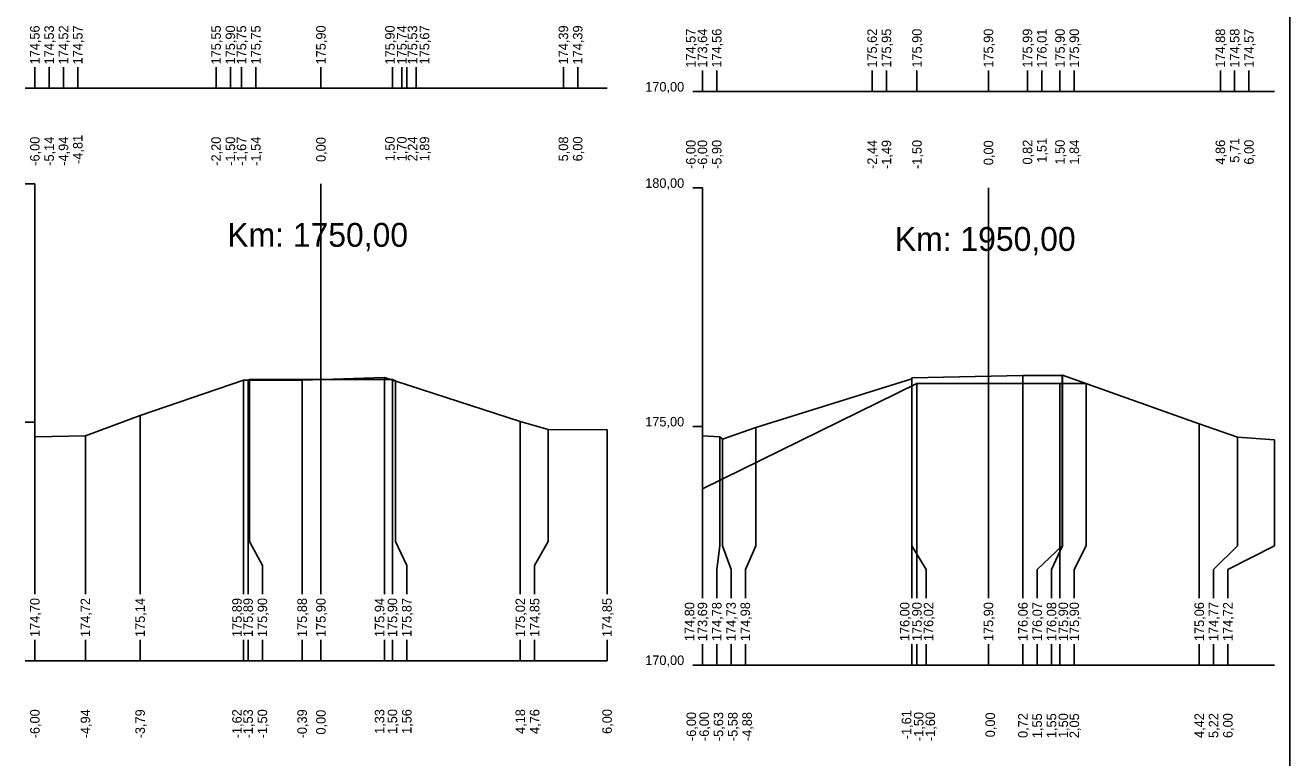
# Model space of a CAD drawing. Extents: x -614174 to -599765, y -1185887 to -1181080.
# Drawn here: x -612592.23 to -612565.71, y -1184237.19 to -1184221.85 of the extents above; entities that cross this region are included whole.
import ezdxf

# ---------------------------------------------------------------- set-up
doc = ezdxf.new("R2010")
doc.units = 0
for name, color, linetype in [('11', 7, 'Continuous'), ('16', 7, 'Continuous'), ('21', 7, 'Continuous'), ('28', 7, 'Continuous'), ('59', 7, 'Continuous'), ('8', 7, 'Continuous'), ('návrh', 7, 'Continuous')]:
    doc.layers.add(name, color=color, linetype=linetype)

msp = doc.modelspace()

# ---------------------------------------------------------------- linework, layer by layer
for points in [[(-612578.029, -1184230.451), (-612577.664, -1184230.47), (-612577.607, -1184230.52), (-612576.907, -1184230.277), (-612573.635, -1184229.257), (-612573.634, -1184229.233), (-612571.308, -1184229.187), (-612570.482, -1184229.186), (-612570.478, -1184229.177), (-612567.61, -1184230.195), (-612566.806, -1184230.48), (-612566.029, -1184230.536)], [(-612592.029, -1184230.469), (-612590.969, -1184230.45), (-612589.822, -1184230.024), (-612587.652, -1184229.28), (-612586.424, -1184229.285), (-612584.695, -1184229.224), (-612581.848, -1184230.15), (-612581.266, -1184230.319), (-612580.029, -1184230.32)], [(-612587.557, -1184229.28), (-612587.53, -1184229.267), (-612586.03, -1184229.267), (-612584.53, -1184229.267), (-612584.468, -1184229.298)], [(-612587.557, -1184229.28), (-612587.557, -1184229.281)], [(-612587.53, -1184229.267), (-612587.53, -1184229.267)], [(-612586.03, -1184229.267), (-612586.03, -1184229.267)], [(-612584.53, -1184229.267), (-612584.53, -1184229.267)], [(-612578.029, -1184231.563), (-612573.53, -1184229.353), (-612572.03, -1184229.353), (-612570.53, -1184229.353), (-612569.983, -1184229.353)], [(-612573.53, -1184229.353), (-612573.53, -1184229.353)], [(-612572.03, -1184229.353), (-612572.03, -1184229.353)], [(-612570.53, -1184229.353), (-612570.53, -1184229.353)]]:
    msp.add_lwpolyline(points)
at = {"layer": '11'}
for points in [[(-612592.029, -1184222.726), (-612592.029, -1184223.166)], [(-612591.729, -1184222.726), (-612591.729, -1184223.166)], [(-612591.429, -1184222.726), (-612591.429, -1184223.166)], [(-612591.129, -1184222.726), (-612591.129, -1184223.166)], [(-612588.229, -1184222.726), (-612588.229, -1184223.166)], [(-612587.929, -1184222.726), (-612587.929, -1184223.166)], [(-612587.695, -1184222.726), (-612587.695, -1184223.166)], [(-612587.395, -1184222.726), (-612587.395, -1184223.166)], [(-612586.03, -1184222.726), (-612586.03, -1184223.166)], [(-612584.53, -1184222.726), (-612584.53, -1184223.166)], [(-612584.333, -1184222.726), (-612584.333, -1184223.166)], [(-612584.23, -1184222.726), (-612584.23, -1184223.166)], [(-612584.033, -1184222.726), (-612584.033, -1184223.166)], [(-612580.945, -1184222.726), (-612580.945, -1184223.166)], [(-612580.645, -1184222.726), (-612580.645, -1184223.166)], [(-612578.029, -1184222.794), (-612578.029, -1184223.234)], [(-612578.029, -1184222.794), (-612578.029, -1184223.234)], [(-612577.729, -1184222.794), (-612577.729, -1184223.234)], [(-612574.47, -1184222.794), (-612574.47, -1184223.234)], [(-612574.17, -1184222.794), (-612574.17, -1184223.234)], [(-612573.53, -1184222.794), (-612573.53, -1184223.234)], [(-612572.03, -1184222.794), (-612572.03, -1184223.234)], [(-612571.212, -1184222.794), (-612571.212, -1184223.234)], [(-612570.912, -1184222.794), (-612570.912, -1184223.234)], [(-612570.53, -1184222.794), (-612570.53, -1184223.234)], [(-612570.23, -1184222.794), (-612570.23, -1184223.234)], [(-612567.167, -1184222.794), (-612567.167, -1184223.234)], [(-612566.867, -1184222.794), (-612566.867, -1184223.234)], [(-612566.567, -1184222.794), (-612566.567, -1184223.234)], [(-612571.308, -1184229.187), (-612571.308, -1184232.752), (-612571.308, -1184233.252), (-612571.308, -1184233.854)], [(-612570.482, -1184229.186), (-612570.482, -1184232.752), (-612571.008, -1184233.252), (-612571.008, -1184233.854)], [(-612570.478, -1184229.177), (-612570.478, -1184232.752), (-612570.708, -1184233.252), (-612570.708, -1184233.854)], [(-612587.652, -1184229.28), (-612587.652, -1184232.666), (-612587.652, -1184233.166), (-612587.652, -1184233.767)], [(-612587.557, -1184229.28), (-612587.557, -1184232.666), (-612587.557, -1184233.166), (-612587.557, -1184233.767)], [(-612587.53, -1184229.267), (-612587.53, -1184232.666), (-612587.257, -1184233.166), (-612587.257, -1184233.767)], [(-612586.424, -1184229.285), (-612586.424, -1184232.666), (-612586.424, -1184233.166), (-612586.424, -1184233.767)], [(-612586.03, -1184229.267), (-612586.03, -1184232.666), (-612586.03, -1184233.166), (-612586.03, -1184233.767)], [(-612584.695, -1184229.224), (-612584.695, -1184232.666), (-612584.695, -1184233.166), (-612584.695, -1184233.767)], [(-612584.53, -1184229.267), (-612584.53, -1184232.666), (-612584.53, -1184233.166), (-612584.53, -1184233.767)], [(-612584.468, -1184229.298), (-612584.468, -1184232.666), (-612584.23, -1184233.166), (-612584.23, -1184233.767)], [(-612573.635, -1184229.257), (-612573.635, -1184232.752), (-612573.635, -1184233.252), (-612573.635, -1184233.854)], [(-612573.634, -1184229.233), (-612573.634, -1184232.752), (-612573.335, -1184233.252), (-612573.335, -1184233.854)], [(-612573.53, -1184229.353), (-612573.53, -1184232.752), (-612573.53, -1184233.252), (-612573.53, -1184233.854)], [(-612572.03, -1184229.353), (-612572.03, -1184232.752), (-612572.03, -1184233.252), (-612572.03, -1184233.854)], [(-612570.53, -1184229.353), (-612570.53, -1184232.752), (-612570.53, -1184233.252), (-612570.53, -1184233.854)], [(-612569.983, -1184229.353), (-612569.983, -1184232.752), (-612570.23, -1184233.252), (-612570.23, -1184233.854)], [(-612589.822, -1184230.024), (-612589.822, -1184232.666), (-612589.822, -1184233.166), (-612589.822, -1184233.767)], [(-612581.848, -1184230.15), (-612581.848, -1184232.666), (-612581.848, -1184233.166), (-612581.848, -1184233.767)], [(-612567.61, -1184230.195), (-612567.61, -1184232.752), (-612567.61, -1184233.252), (-612567.61, -1184233.854)], [(-612592.029, -1184230.469), (-612592.029, -1184232.666), (-612592.029, -1184233.166), (-612592.029, -1184233.767)], [(-612590.969, -1184230.45), (-612590.969, -1184232.666), (-612590.969, -1184233.166), (-612590.969, -1184233.767)], [(-612581.266, -1184230.319), (-612581.266, -1184232.666), (-612581.548, -1184233.166), (-612581.548, -1184233.767)], [(-612580.029, -1184230.32), (-612580.029, -1184232.666), (-612580.029, -1184233.166), (-612580.029, -1184233.767)], [(-612578.029, -1184230.451), (-612578.029, -1184232.752), (-612578.029, -1184233.252), (-612578.029, -1184233.854)], [(-612577.664, -1184230.47), (-612577.664, -1184232.752), (-612577.729, -1184233.252), (-612577.729, -1184233.854)], [(-612577.607, -1184230.52), (-612577.607, -1184232.752), (-612577.429, -1184233.252), (-612577.429, -1184233.854)], [(-612576.907, -1184230.277), (-612576.907, -1184232.752), (-612577.129, -1184233.252), (-612577.129, -1184233.854)], [(-612566.806, -1184230.48), (-612566.806, -1184232.752), (-612567.31, -1184233.252), (-612567.31, -1184233.854)], [(-612566.029, -1184230.536), (-612566.029, -1184232.752), (-612567.01, -1184233.252), (-612567.01, -1184233.854)], [(-612578.029, -1184231.563), (-612578.029, -1184232.752), (-612578.029, -1184233.252), (-612578.029, -1184233.854)], [(-612592.029, -1184234.726), (-612592.029, -1184235.166)], [(-612590.969, -1184234.726), (-612590.969, -1184235.166)], [(-612589.822, -1184234.726), (-612589.822, -1184235.166)], [(-612587.652, -1184234.726), (-612587.652, -1184235.166)], [(-612587.557, -1184234.726), (-612587.557, -1184235.166)], [(-612587.257, -1184234.726), (-612587.257, -1184235.166)], [(-612586.424, -1184234.726), (-612586.424, -1184235.166)], [(-612586.03, -1184234.726), (-612586.03, -1184235.166)], [(-612584.695, -1184234.726), (-612584.695, -1184235.166)], [(-612584.53, -1184234.726), (-612584.53, -1184235.166)], [(-612584.23, -1184234.726), (-612584.23, -1184235.166)], [(-612581.848, -1184234.726), (-612581.848, -1184235.166)], [(-612581.548, -1184234.726), (-612581.548, -1184235.166)], [(-612580.029, -1184234.726), (-612580.029, -1184235.166)], [(-612578.029, -1184234.812), (-612578.029, -1184235.252)], [(-612578.029, -1184234.812), (-612578.029, -1184235.252)], [(-612577.729, -1184234.812), (-612577.729, -1184235.252)], [(-612577.429, -1184234.812), (-612577.429, -1184235.252)], [(-612577.129, -1184234.812), (-612577.129, -1184235.252)], [(-612573.635, -1184234.812), (-612573.635, -1184235.252)], [(-612573.53, -1184234.812), (-612573.53, -1184235.252)], [(-612573.335, -1184234.812), (-612573.335, -1184235.252)], [(-612572.03, -1184234.812), (-612572.03, -1184235.252)], [(-612571.308, -1184234.812), (-612571.308, -1184235.252)], [(-612571.008, -1184234.812), (-612571.008, -1184235.252)], [(-612570.708, -1184234.812), (-612570.708, -1184235.252)], [(-612570.53, -1184234.812), (-612570.53, -1184235.252)], [(-612570.23, -1184234.812), (-612570.23, -1184235.252)], [(-612567.61, -1184234.812), (-612567.61, -1184235.252)], [(-612567.31, -1184234.812), (-612567.31, -1184235.252)], [(-612567.01, -1184234.812), (-612567.01, -1184235.252)]]:
    msp.add_lwpolyline(points, dxfattribs=at)
at = {"layer": '16'}
for p, q in [((-612592.029, -1184223.166), (-612580.029, -1184223.166)), ((-612578.029, -1184223.234), (-612566.029, -1184223.234)), ((-612592.029, -1184235.166), (-612580.029, -1184235.166)), ((-612578.029, -1184235.252), (-612566.029, -1184235.252))]:
    msp.add_line(p, q, dxfattribs=at)
for points in [[(-612584.468, -1184229.298), (-612584.467, -1184229.298)], [(-612584.468, -1184229.298), (-612584.468, -1184229.298)], [(-612569.983, -1184229.353), (-612569.983, -1184229.353), (-612569.983, -1184229.353)]]:
    msp.add_lwpolyline(points, dxfattribs=at)
at = {"layer": '21'}
for p, q in [((-612592.229, -1184223.166), (-612592.029, -1184223.166)), ((-612578.229, -1184223.234), (-612578.029, -1184223.234)), ((-612592.229, -1184225.166), (-612592.029, -1184225.166)), ((-612578.229, -1184225.252), (-612578.029, -1184225.252)), ((-612592.229, -1184230.166), (-612592.029, -1184230.166)), ((-612578.229, -1184230.252), (-612578.029, -1184230.252)), ((-612592.229, -1184235.166), (-612592.029, -1184235.166)), ((-612578.229, -1184235.252), (-612578.029, -1184235.252))]:
    msp.add_line(p, q, dxfattribs=at)
at = {"layer": '28'}
for p, q in [((-612586.029, -1184223.166), (-612586.029, -1184222.726)), ((-612572.029, -1184223.234), (-612572.029, -1184222.794)), ((-612586.029, -1184233.767), (-612586.029, -1184225.166)), ((-612572.029, -1184233.854), (-612572.029, -1184225.252)), ((-612586.029, -1184235.166), (-612586.029, -1184234.726)), ((-612572.029, -1184235.252), (-612572.029, -1184234.812))]:
    msp.add_line(p, q, dxfattribs=at)
at = {"layer": '8'}
for p, q in [((-612592.029, -1184223.166), (-612592.029, -1184222.726)), ((-612578.029, -1184223.234), (-612578.029, -1184222.794)), ((-612592.029, -1184233.767), (-612592.029, -1184225.166)), ((-612578.029, -1184233.854), (-612578.029, -1184225.252)), ((-612592.029, -1184235.166), (-612592.029, -1184234.726)), ((-612578.029, -1184235.252), (-612578.029, -1184234.812))]:
    msp.add_line(p, q, dxfattribs=at)
at = {"layer": 'návrh'}
msp.add_line((-612565.713, -1184186.724), (-612565.713, -1184252.543), dxfattribs=at)

# ---------------------------------------------------------------- texts
msp.add_text('+', height=0.001).set_placement((-612587.558, -1184229.281))
at = {"layer": '16'}
for s, p in [('174,56', (-612591.929, -1184222.666)), ('174,53', (-612591.629, -1184222.666)), ('174,52', (-612591.329, -1184222.666)), ('174,57', (-612591.029, -1184222.666)), ('175,55', (-612588.129, -1184222.666)), ('175,90', (-612587.829, -1184222.666)), ('175,75', (-612587.595, -1184222.666)), ('175,75', (-612587.295, -1184222.666)), ('175,90', (-612585.93, -1184222.666)), ('175,90', (-612584.482, -1184222.666)), ('175,74', (-612584.233, -1184222.666)), ('175,53', (-612584.009, -1184222.666)), ('175,67', (-612583.757, -1184222.666)), ('174,39', (-612580.845, -1184222.666)), ('174,39', (-612580.545, -1184222.666)), ('174,57', (-612578.172, -1184222.734)), ('173,64', (-612577.929, -1184222.734)), ('174,56', (-612577.629, -1184222.734)), ('175,62', (-612574.37, -1184222.734)), ('175,95', (-612574.07, -1184222.734)), ('175,90', (-612573.43, -1184222.734)), ('175,90', (-612571.93, -1184222.734)), ('175,99', (-612571.112, -1184222.734)), ('176,01', (-612570.812, -1184222.734)), ('175,90', (-612570.43, -1184222.734)), ('175,90', (-612570.13, -1184222.734)), ('174,88', (-612567.067, -1184222.734)), ('174,58', (-612566.767, -1184222.734)), ('174,57', (-612566.467, -1184222.734)), ('174,70', (-612591.929, -1184234.666)), ('174,72', (-612590.869, -1184234.666)), ('175,14', (-612589.722, -1184234.666)), ('175,89', (-612587.69, -1184234.666)), ('175,89', (-612587.457, -1184234.666)), ('175,90', (-612587.157, -1184234.666)), ('175,88', (-612586.324, -1184234.666)), ('175,90', (-612585.93, -1184234.666)), ('175,94', (-612584.699, -1184234.666)), ('175,90', (-612584.43, -1184234.666)), ('175,87', (-612584.13, -1184234.666)), ('175,02', (-612581.748, -1184234.666)), ('174,85', (-612581.448, -1184234.666)), ('174,85', (-612579.929, -1184234.666)), ('174,80', (-612578.199, -1184234.752)), ('173,69', (-612577.929, -1184234.752)), ('174,78', (-612577.629, -1184234.752)), ('174,73', (-612577.329, -1184234.752)), ('174,98', (-612577.029, -1184234.752)), ('176,00', (-612573.687, -1184234.752)), ('175,90', (-612573.43, -1184234.752)), ('176,02', (-612573.187, -1184234.752)), ('175,90', (-612571.93, -1184234.752)), ('176,06', (-612571.208, -1184234.752)), ('176,07', (-612570.908, -1184234.752)), ('176,08', (-612570.608, -1184234.752)), ('175,90', (-612570.361, -1184234.752)), ('175,90', (-612570.13, -1184234.752)), ('175,06', (-612567.51, -1184234.752)), ('174,77', (-612567.21, -1184234.752)), ('174,72', (-612566.91, -1184234.752))]:
    msp.add_text(s, height=0.2, rotation=90, dxfattribs=at).set_placement(p)
at = {"layer": '21'}
for s, p in [('170,00', (-612579.229, -1184223.234)), ('180,00', (-612579.229, -1184225.252)), ('175,00', (-612579.229, -1184230.252)), ('170,00', (-612579.229, -1184235.252))]:
    msp.add_text(s, height=0.2, dxfattribs=at).set_placement(p)
at = {"layer": '28'}
for s, p in [('Km: 1750,00', (-612587.993, -1184226.487)), ('Km: 1950,00', (-612573.993, -1184226.573))]:
    msp.add_text(s, height=0.5, dxfattribs=at).set_placement(p)
at = {"layer": '59'}
for s, p in [('-4,81', (-612591.029, -1184224.751)), ('-6,00', (-612591.929, -1184224.789)), ('-5,14', (-612591.629, -1184224.789)), ('-4,94', (-612591.329, -1184224.789)), ('-2,20', (-612588.129, -1184224.789)), ('-1,50', (-612587.829, -1184224.789)), ('-1,67', (-612587.595, -1184224.79)), ('-1,54', (-612587.295, -1184224.789)), ('0,00', (-612585.93, -1184224.71)), ('1,50', (-612584.482, -1184224.696)), ('1,70', (-612584.233, -1184224.696)), ('2,24', (-612584.009, -1184224.696)), ('1,89', (-612583.757, -1184224.697)), ('5,08', (-612580.845, -1184224.697)), ('6,00', (-612580.545, -1184224.696)), ('-6,00', (-612578.172, -1184224.857)), ('-6,00', (-612577.929, -1184224.857)), ('-5,90', (-612577.629, -1184224.857)), ('-2,44', (-612574.37, -1184224.857)), ('-1,49', (-612574.07, -1184224.858)), ('-1,50', (-612573.43, -1184224.857)), ('0,00', (-612571.93, -1184224.777)), ('0,82', (-612571.112, -1184224.763)), ('1,51', (-612570.812, -1184224.726)), ('1,50', (-612570.43, -1184224.764)), ('1,84', (-612570.13, -1184224.764)), ('4,86', (-612567.067, -1184224.765)), ('5,71', (-612566.767, -1184224.726)), ('6,00', (-612566.467, -1184224.764)), ('-6,00', (-612591.929, -1184236.789)), ('-4,94', (-612590.869, -1184236.789)), ('-3,79', (-612589.722, -1184236.79)), ('-1,62', (-612587.69, -1184236.788)), ('-1,53', (-612587.457, -1184236.79)), ('-1,50', (-612587.157, -1184236.789)), ('-0,39', (-612586.324, -1184236.79)), ('0,00', (-612585.93, -1184236.71)), ('1,33', (-612584.699, -1184236.697)), ('1,50', (-612584.43, -1184236.696)), ('1,56', (-612584.13, -1184236.697)), ('4,18', (-612581.748, -1184236.697)), ('4,76', (-612581.448, -1184236.697)), ('6,00', (-612579.929, -1184236.696)), ('-6,00', (-612578.162, -1184236.846)), ('-6,00', (-612577.893, -1184236.846)), ('-5,63', (-612577.593, -1184236.847)), ('-5,58', (-612577.293, -1184236.847)), ('-4,88', (-612576.993, -1184236.847)), ('-1,61', (-612573.65, -1184236.808)), ('-1,50', (-612573.393, -1184236.846)), ('-1,60', (-612573.15, -1184236.846)), ('0,00', (-612571.893, -1184236.767)), ('0,72', (-612571.208, -1184236.781)), ('1,55', (-612570.908, -1184236.785)), ('1,55', (-612570.608, -1184236.785)), ('1,50', (-612570.361, -1184236.782)), ('2,05', (-612570.13, -1184236.785)), ('4,42', (-612567.51, -1184236.781)), ('5,22', (-612567.21, -1184236.781)), ('6,00', (-612566.91, -1184236.782))]:
    msp.add_text(s, height=0.2, rotation=90, dxfattribs=at).set_placement(p)

doc.saveas('drawing.dxf')
